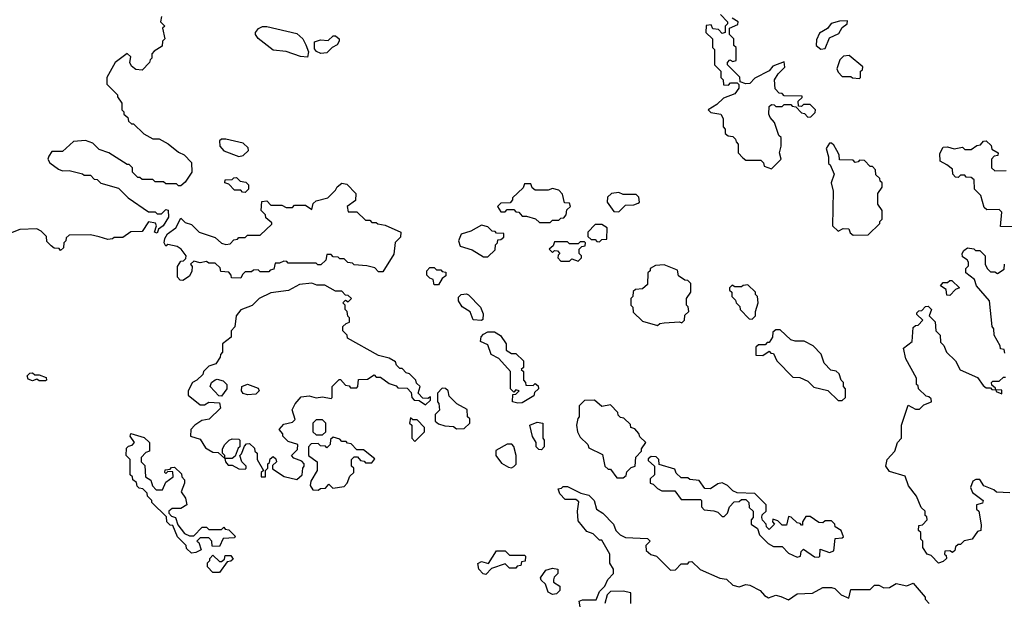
# Model space of a CAD drawing. Extents: x 2769579 to 2883812, y 684207 to 828660.
# Tile 287 of 505: x 2805715 to 2810299, y 811605 to 814315. Entities that reach past the tile are written whole.
import ezdxf

# ---------------------------------------------------------------- set-up
doc = ezdxf.new("R2010")
doc.units = 0

msp = doc.modelspace()

# ---------------------------------------------------------------- linework, layer by layer
at = {"layer": '0CON02XD'}
for points in [[(2808978.3, 814338.3), (2809010, 814305), (2809010, 814295), (2809000, 814285), (2809000, 814255), (2808985, 814250), (2808968.3, 814268.3), (2808941.7, 814271.7), (2808935, 814290), (2808911.7, 814288.3), (2808910, 814255), (2808940, 814225), (2808940, 814185), (2808950, 814175), (2808950, 814105), (2808980, 814075), (2808980, 814045), (2808990, 814035), (2808991.7, 814011.7), (2809015, 814010), (2809025, 814020), (2809055, 814020), (2809062.5, 814012.5), (2809063.8, 813995), (2809045, 813968.8), (2808991.4, 813948.6), (2808960.5, 813919.5), (2808920, 813895), (2808933, 813883), (2808980, 813875), (2808990, 813855), (2808990, 813815), (2809000, 813805), (2809000, 813785), (2809013, 813773), (2809035, 813770), (2809048.3, 813758.3), (2809050, 813745), (2809060, 813735), (2809060, 813695), (2809081.7, 813671.7), (2809095, 813660), (2809165, 813660), (2809178.3, 813648.3), (2809181.7, 813631.7), (2809215, 813620)], [(2806375, 814330), (2806370, 814305), (2806390, 814285), (2806380, 814275), (2806390, 814225), (2806380, 814215), (2806378.3, 814191.7), (2806341.7, 814168.3), (2806330, 814155), (2806330, 814135), (2806321.7, 814128.3), (2806320, 814115), (2806285, 814080), (2806255, 814082.5), (2806235, 814097.5), (2806227.5, 814115), (2806231.7, 814141.7), (2806215, 814157.5), (2806160, 814115), (2806120, 814045), (2806120, 814015), (2806170, 813965), (2806170, 813955), (2806190, 813925), (2806190, 813895), (2806200, 813885), (2806200, 813875), (2806218.3, 813858.3), (2806221.7, 813841.7), (2806235, 813830), (2806245, 813830), (2806293, 813783), (2806335, 813760), (2806365, 813760), (2806407, 813737), (2806455, 813697.5), (2806480, 813685), (2806515, 813650), (2806516.7, 813605), (2806485, 813557.5), (2806465, 813540), (2806455, 813540), (2806445, 813550), (2806395, 813550), (2806385, 813560), (2806345, 813560), (2806335, 813570), (2806285, 813570), (2806275, 813580), (2806265, 813580), (2806240, 813605), (2806240, 813625), (2806225, 813640), (2806215, 813640), (2806130, 813695), (2806085, 813710), (2806055, 813740), (2806021.7, 813751.7), (2805965, 813747.5), (2805915, 813700), (2805865, 813700), (2805850.7, 813679.3), (2805846.7, 813665), (2805855, 813647.5), (2805895, 813617.5), (2805915, 813610), (2805945, 813612.5), (2806007, 813597), (2806015, 813590), (2806045, 813590), (2806061.7, 813571.7), (2806075, 813570), (2806093, 813553), (2806175, 813530), (2806220, 813485), (2806315, 813420), (2806345, 813420), (2806355, 813410), (2806375, 813410), (2806395, 813430), (2806407, 813427), (2806407.5, 813395), (2806382.5, 813355), (2806361.7, 813338.3), (2806355, 813320), (2806342.5, 813325), (2806352.5, 813355), (2806346.7, 813366.7), (2806315, 813372.5), (2806285, 813327.5), (2806233, 813327), (2806195, 813300), (2806155, 813300), (2806147, 813293), (2806125, 813290), (2806085, 813302.5), (2806045, 813312.5), (2805945, 813310), (2805931.7, 813298.3), (2805930, 813285), (2805920, 813275), (2805918.3, 813251.7), (2805905, 813240), (2805898.3, 813248.3), (2805875, 813250), (2805861.7, 813261.7), (2805841.7, 813281.7), (2805840, 813305), (2805815, 813330), (2805795, 813340), (2805715, 813337.5), (2805665, 813317.5)], [(2809215, 813620), (2809260, 813665), (2809252.5, 813695), (2809260, 813725), (2809260, 813765), (2809250, 813775), (2809230, 813835), (2809208.3, 813858.3), (2809202.5, 813875), (2809205, 813910), (2809215, 813920), (2809228.3, 813918.3), (2809235, 813910), (2809265, 813910), (2809275, 813920), (2809305, 813920), (2809311.7, 813911.7), (2809328.3, 813908.3), (2809355, 813880), (2809368.3, 813878.3), (2809385, 813860), (2809398.3, 813861.7), (2809418.3, 813881.7), (2809420, 813895), (2809395, 813920), (2809365, 813920), (2809355, 813910), (2809341.7, 813911.7), (2809340, 813935), (2809358.3, 813951.7), (2809358.3, 813958.3), (2809275, 813960), (2809265, 813970), (2809251.7, 813971.7), (2809233, 813993), (2809230, 814035), (2809247, 814063), (2809277, 814093), (2809275, 814117.5), (2809221.2, 814098.8), (2809205, 814076.7), (2809137.7, 814042.3), (2809115, 814018), (2809095, 814015.8), (2809070, 814025), (2809067.5, 814047.5), (2809010, 814105), (2809010, 814115), (2809021.7, 814128.3), (2809035, 814120), (2809050, 814125), (2809050, 814185), (2809040, 814195), (2809040, 814225), (2809020, 814245), (2809020, 814275), (2809058.3, 814291.7), (2809060, 814305), (2809031.7, 814321.7)], [(2809445, 814177.5), (2809465, 814180), (2809485, 814230), (2809529.5, 814250.5), (2809545, 814277.5), (2809567.5, 814295), (2809569.3, 814309.3), (2809531.7, 814308.3), (2809493.8, 814296.2), (2809476.4, 814273.6), (2809438.3, 814251.7), (2809425, 814220), (2809422.5, 814195), (2809445, 814177.5)], [(2807055, 814140), (2807023, 814143), (2806956.4, 814166.4), (2806895, 814172.5), (2806825, 814227.5), (2806812.5, 814245), (2806812.5, 814255), (2806826.4, 814273.6), (2806845, 814282.5), (2806865, 814283.3), (2807005, 814250), (2807032.5, 814225), (2807047, 814197), (2807060, 814165), (2807055, 814140)], [(2807117, 814157), (2807097, 814167), (2807088.3, 814178.3), (2807088.3, 814211.7), (2807115, 814220), (2807151.7, 814218.3), (2807175, 814240), (2807185, 814240), (2807202.5, 814225), (2807202.5, 814215), (2807193, 814197), (2807170, 814185), (2807145, 814160), (2807117, 814157)], [(2809625, 814040), (2809630, 814045), (2809630, 814075), (2809638.3, 814081.7), (2809640, 814095), (2809577, 814147), (2809550, 814145), (2809533, 814127), (2809520, 814085), (2809525, 814070), (2809545, 814050), (2809585, 814050), (2809593, 814043), (2809625, 814040)], [(2806735, 813677.5), (2806755, 813682.5), (2806780, 813705), (2806778.3, 813718.3), (2806755, 813740), (2806675, 813757.5), (2806655, 813757.5), (2806645, 813750), (2806646.7, 813725), (2806665, 813703.3), (2806735, 813677.5)], [(2809595, 813310), (2809665, 813312.5), (2809720, 813365), (2809720, 813375), (2809730, 813385), (2809730, 813425), (2809710, 813455), (2809710, 813505), (2809730, 813535), (2809730, 813555), (2809721.7, 813561.7), (2809720, 813575), (2809701.7, 813591.7), (2809700, 813615), (2809685, 813630), (2809675, 813630), (2809648.3, 813658.3), (2809625, 813660), (2809618.3, 813651.7), (2809605, 813650), (2809595, 813660), (2809531.7, 813661.7), (2809530, 813685), (2809520, 813705), (2809505, 813730), (2809495, 813740), (2809485, 813740), (2809470, 813715), (2809480, 813675), (2809480, 813645), (2809488.3, 813638.3), (2809507.5, 813595), (2809492.5, 813555), (2809502.5, 813515), (2809500, 813355), (2809525, 813330), (2809548.3, 813341.7), (2809575, 813340), (2809581.7, 813321.7), (2809595, 813310)], [(2810395, 813350), (2810281.7, 813351.7), (2810288.3, 813418.3), (2810275, 813430), (2810218.3, 813428.3), (2810205, 813440), (2810190, 813495), (2810160, 813525), (2810158.3, 813568.3), (2810145, 813580), (2810121.7, 813581.7), (2810115, 813590), (2810095, 813590), (2810085, 813580), (2810071.7, 813581.7), (2810060, 813595), (2810058.3, 813618.3), (2810031.7, 813638.3), (2810000, 813655), (2809998.3, 813691.7), (2810015, 813720), (2810035, 813722.5), (2810065, 813712.5), (2810105, 813720), (2810115, 813710), (2810145, 813710), (2810171.7, 813728.3), (2810188.3, 813731.7), (2810201.7, 813748.3), (2810215, 813750), (2810238.3, 813728.3), (2810241.7, 813711.7), (2810270, 813695), (2810268.3, 813681.7), (2810251.7, 813678.3), (2810240, 813665), (2810240, 813625), (2810255, 813610), (2810308.3, 813611.7)], [(2806475, 813100), (2806461.7, 813101.7), (2806450, 813115), (2806450, 813165), (2806465, 813190), (2806478.3, 813191.7), (2806488.3, 813201.7), (2806490, 813215), (2806467.5, 813245), (2806448.3, 813258.3), (2806405, 813267.5), (2806395, 813260), (2806387.5, 813275), (2806390, 813295), (2806402.5, 813317.5), (2806442.5, 813345), (2806465, 813390), (2806485, 813370), (2806515, 813360), (2806550, 813325), (2806625, 813300), (2806655, 813273.3), (2806675, 813267.5), (2806695, 813270), (2806711.7, 813288.3), (2806728.3, 813291.7), (2806735, 813300), (2806765, 813300), (2806775, 813310), (2806835, 813310), (2806888.3, 813361.7), (2806888.3, 813368.3), (2806861.7, 813391.7), (2806860, 813405), (2806840, 813425), (2806841.7, 813468.3), (2806865, 813470), (2806885, 813450), (2806935, 813450), (2806955, 813440), (2806985, 813440), (2806995, 813450), (2807045, 813450), (2807075, 813430), (2807081.7, 813458.3), (2807095, 813470), (2807150, 813485), (2807185, 813520), (2807193.6, 813536.4), (2807215, 813552.5), (2807238.3, 813548.3), (2807280, 813505), (2807278.3, 813471.7), (2807240, 813445), (2807245, 813420), (2807285, 813420), (2807325, 813380), (2807345, 813380), (2807355, 813370), (2807375, 813370), (2807383, 813363), (2807417, 813357), (2807490, 813325), (2807488.3, 813301.7), (2807463.6, 813276.4), (2807457, 813223), (2807405, 813140), (2807385, 813140), (2807368.3, 813158.3), (2807331.7, 813168.3), (2807273, 813173), (2807265, 813180), (2807243, 813183), (2807225, 813200), (2807205, 813200), (2807198.3, 813208.3), (2807175, 813210), (2807165, 813220), (2807145, 813220), (2807140, 813195), (2807117, 813173), (2807103, 813173), (2807095, 813180), (2806965, 813180), (2806958.3, 813188.3), (2806945, 813190), (2806925, 813180), (2806905, 813180), (2806898.3, 813151.7), (2806881.7, 813148.3), (2806875, 813140), (2806835, 813140), (2806825, 813150), (2806803, 813147), (2806795, 813140), (2806765, 813140), (2806751.7, 813128.3), (2806745, 813110), (2806701.7, 813111.7), (2806700, 813125), (2806688.3, 813138.3), (2806651.7, 813141.7), (2806648.3, 813158.3), (2806625, 813180), (2806595, 813180), (2806585, 813187.5), (2806555, 813182.5), (2806525, 813190), (2806510, 813175), (2806517.5, 813165), (2806517, 813143), (2806505, 813120), (2806475, 813100)], [(2806765, 813510), (2806751.7, 813511.7), (2806745, 813520), (2806715, 813520), (2806688.3, 813548.3), (2806670, 813555), (2806671.7, 813568.3), (2806705, 813570), (2806711.7, 813578.3), (2806725, 813580), (2806741.7, 813561.7), (2806768.3, 813558.3), (2806780, 813545), (2806780, 813525), (2806765, 813510)], [(2808185, 813370), (2808195, 813380), (2808225, 813380), (2808235, 813390), (2808248.3, 813391.7), (2808260, 813405), (2808261.7, 813428.3), (2808280, 813445), (2808275, 813460), (2808251.7, 813461.7), (2808241.7, 813501.7), (2808225, 813520), (2808195, 813527.5), (2808175, 813520), (2808115, 813520), (2808101.7, 813531.7), (2808095, 813550), (2808065, 813550), (2808058.3, 813531.7), (2808010, 813485), (2808010, 813475), (2807998.3, 813461.7), (2807955, 813460), (2807940, 813445), (2807955, 813420), (2807975, 813420), (2807985, 813430), (2808015, 813430), (2808025, 813420), (2808038.3, 813418.3), (2808055, 813400), (2808075, 813400), (2808117, 813387), (2808135, 813370), (2808185, 813370)], [(2808505, 813420), (2808535, 813450), (2808575, 813452.5), (2808595, 813460), (2808600, 813465), (2808598.3, 813488.3), (2808585, 813500), (2808525, 813500), (2808505, 813510), (2808470, 813505), (2808451.7, 813488.3), (2808450, 813465), (2808481.7, 813421.7), (2808505, 813420)], [(2807895, 813210), (2807928.3, 813241.7), (2807930, 813265), (2807940, 813275), (2807941.7, 813288.3), (2807955, 813290), (2807968.3, 813301.7), (2807968.3, 813318.3), (2807935, 813320), (2807928.3, 813328.3), (2807915, 813330), (2807895, 813350), (2807865, 813357.5), (2807815, 813330), (2807770, 813315), (2807757.5, 813285), (2807765, 813260), (2807821.7, 813241.7), (2807875, 813210), (2807895, 813210)], [(2808415, 813280), (2808425, 813290), (2808448.3, 813291.7), (2808450, 813345), (2808425, 813360), (2808395, 813360), (2808360, 813325), (2808360, 813305), (2808375, 813290), (2808395, 813290), (2808401.7, 813281.7), (2808415, 813280)], [(2808315, 813190), (2808330, 813205), (2808330, 813215), (2808320, 813225), (2808320, 813245), (2808331.7, 813258.3), (2808348.3, 813261.7), (2808350, 813275), (2808345, 813280), (2808325, 813280), (2808315, 813270), (2808275, 813270), (2808265, 813280), (2808205, 813280), (2808198.3, 813261.7), (2808180, 813245), (2808195, 813230), (2808205, 813240), (2808218.3, 813238.3), (2808230, 813225), (2808221.7, 813218.3), (2808220, 813205), (2808235, 813190), (2808275, 813190), (2808285, 813200), (2808315, 813190)], [(2810301.7, 812761.7), (2810298.3, 812778.3), (2810281.7, 812781.7), (2810280, 812795), (2810252.5, 812845), (2810250, 812875), (2810242.5, 812885), (2810230, 813005), (2810170, 813075), (2810160, 813105), (2810120, 813135), (2810120, 813155), (2810131.7, 813168.3), (2810132.5, 813185), (2810126.4, 813196.4), (2810105, 813210), (2810102.5, 813225), (2810110.7, 813239.3), (2810128.3, 813251.7), (2810157, 813247), (2810165, 813240), (2810185, 813240), (2810210, 813215), (2810210, 813175), (2810220, 813155), (2810235, 813140), (2810255, 813140), (2810267.5, 813132.5), (2810298.3, 813151.7), (2810300, 813175)], [(2807665, 813080), (2807645, 813080), (2807640, 813105), (2807625, 813110), (2807610, 813125), (2807610, 813145), (2807625, 813160), (2807645, 813160), (2807655, 813150), (2807675, 813150), (2807681.7, 813141.7), (2807698.3, 813138.3), (2807698.3, 813121.7), (2807681.7, 813108.3), (2807665, 813080)], [(2808685, 812890), (2808695, 812900), (2808715, 812902.5), (2808787.5, 812907.5), (2808798.3, 812901.7), (2808810, 812915), (2808811.7, 812938.3), (2808830, 812955), (2808827, 812977), (2808820, 812985), (2808820, 813015), (2808840, 813045), (2808840, 813085), (2808825, 813100), (2808811.7, 813101.7), (2808781.7, 813121.7), (2808778.3, 813148.3), (2808715, 813172.5), (2808675, 813170), (2808650, 813155), (2808650, 813145), (2808640, 813135), (2808638.3, 813081.7), (2808615, 813060), (2808581.7, 813058.3), (2808571.7, 813048.3), (2808570, 813025), (2808560, 813015), (2808560, 812985), (2808570, 812975), (2808571.7, 812951.7), (2808615, 812910), (2808685, 812890)], [(2810045, 813030), (2810031.7, 813031.7), (2810028.3, 813058.3), (2810002.5, 813075), (2810015, 813090), (2810035, 813090), (2810045, 813100), (2810055, 813100), (2810090, 813065), (2810071.7, 813058.3), (2810045, 813030)], [(2807005, 812172.5), (2807030, 812195), (2807032.5, 812225), (2807040, 812235), (2807040, 812245), (2807028.3, 812258.3), (2806991.7, 812271.7), (2806980, 812285), (2807008.3, 812311.7), (2807010, 812335), (2806965, 812350), (2806940, 812375), (2806940, 812385), (2806922.5, 812405), (2806945, 812430), (2806985, 812440), (2806998.3, 812451.7), (2806983, 812497), (2806997.5, 812525), (2807025, 812557.5), (2807063, 812563), (2807095, 812552.5), (2807125, 812557.5), (2807165, 812550), (2807170, 812555), (2807170, 812605), (2807201.7, 812638.3), (2807208.3, 812638.3), (2807231.7, 812611.7), (2807248.3, 812608.3), (2807255, 812600), (2807285, 812600), (2807290, 812605), (2807291.7, 812638.3), (2807335, 812640), (2807365, 812660), (2807375, 812650), (2807395, 812650), (2807435, 812620), (2807468.3, 812608.3), (2807475, 812600), (2807518.3, 812598.3), (2807538.3, 812578.3), (2807540, 812555), (2807551.7, 812541.7), (2807575, 812540), (2807605, 812520), (2807628.3, 812541.7), (2807628.3, 812558.3), (2807615, 812550), (2807591.7, 812551.7), (2807570, 812575), (2807580, 812605), (2807561.7, 812621.7), (2807560, 812635), (2807530, 812665), (2807515, 812670), (2807495, 812690), (2807485, 812690), (2807470, 812705), (2807465, 812720), (2807435, 812737.5), (2807385, 812750), (2807241.7, 812831.7), (2807240, 812845), (2807220, 812865), (2807220, 812885), (2807235, 812900), (2807250, 812905), (2807250, 812925), (2807243, 812933), (2807240, 812955), (2807230, 812965), (2807230, 812985), (2807220, 812995), (2807231.7, 813008.3), (2807245, 813000), (2807260, 813015), (2807245, 813030), (2807231.7, 813031.7), (2807215, 813050), (2807185, 813050), (2807135, 813077.5), (2807098.3, 813078.3), (2807075, 813087.5), (2807018.3, 813081.7), (2806967, 813053), (2806885, 813042.5), (2806830, 813015), (2806797, 812983), (2806745, 812962.5), (2806722.5, 812935), (2806717, 812883), (2806700, 812865), (2806700, 812835), (2806660, 812805), (2806660, 812765), (2806650, 812755), (2806648.3, 812741.7), (2806628.3, 812711.7), (2806595, 812700), (2806570, 812675), (2806568.3, 812661.7), (2806540, 812635), (2806520, 812625), (2806500, 812585), (2806500, 812565), (2806555, 812520), (2806575, 812520), (2806595, 812532.5), (2806645, 812530), (2806650, 812505), (2806597, 812453), (2806563, 812447), (2806530, 812425), (2806512.5, 812405), (2806510, 812375), (2806555, 812360), (2806580.7, 812320.7), (2806595, 812310), (2806615, 812300), (2806638.3, 812298.3), (2806670, 812270), (2806672.5, 812255), (2806685, 812240), (2806705, 812240), (2806735, 812222.5), (2806765, 812220), (2806770, 812225), (2806770, 812235), (2806750, 812255), (2806740, 812285), (2806748.3, 812291.7), (2806761.7, 812328.3), (2806771.7, 812338.3), (2806785, 812340), (2806808.3, 812318.3), (2806810, 812305), (2806820, 812295), (2806820, 812265), (2806850, 812215), (2806840, 812205), (2806840, 812185), (2806860, 812185), (2806860, 812215), (2806870, 812225), (2806870, 812245), (2806878.3, 812251.7), (2806881.7, 812268.3), (2806895, 812280), (2806908.3, 812268.3), (2806910, 812255), (2806891.7, 812238.3), (2806891.7, 812221.7), (2806946.4, 812186.4), (2807005, 812172.5)], [(2809125, 812920), (2809140, 812935), (2809140, 812955), (2809152.5, 812995), (2809150, 813025), (2809140, 813035), (2809140, 813045), (2809105, 813080), (2809083, 813077), (2809075, 813070), (2809045, 813070), (2809031.7, 813078.3), (2809020, 813065), (2809020, 813055), (2809030, 813045), (2809030, 813025), (2809048.3, 813008.3), (2809050, 812995), (2809068.3, 812978.3), (2809070, 812965), (2809111.7, 812921.7), (2809125, 812920)], [(2807865, 812912.5), (2807827, 812917), (2807813, 812953), (2807775, 812977.5), (2807757.5, 813005), (2807758.3, 813021.7), (2807770, 813035), (2807795, 813037.5), (2807805, 813032.5), (2807860, 812975), (2807872.5, 812945), (2807871.7, 812918.3), (2807865, 812912.5)], [(2810325, 812110), (2810263, 812113), (2810250, 812125), (2810203.6, 812143.6), (2810185, 812172.5), (2810167, 812173), (2810152.5, 812165), (2810142.5, 812135), (2810151.7, 812111.7), (2810200, 812075), (2810198.3, 812061.7), (2810170, 812055), (2810170, 812035), (2810180, 812025), (2810191.7, 811961.7), (2810190, 811935), (2810175, 811930), (2810150, 811895), (2810113, 811887), (2810095, 811870), (2810085, 811870), (2810071.7, 811858.3), (2810068.3, 811841.7), (2810058.3, 811831.7), (2810045, 811840), (2810021.7, 811838.3), (2810020, 811825), (2810028.3, 811818.3), (2810030, 811805), (2810015, 811790), (2809993, 811783), (2809958.3, 811818.3), (2809940, 811825), (2809920, 811855), (2809920, 811885), (2809910, 811895), (2809910, 811925), (2809900, 811935), (2809901.7, 811958.3), (2809918.3, 811961.7), (2809940, 811985), (2809938.3, 811998.3), (2809930, 812005), (2809930, 812025), (2809911.7, 812041.7), (2809890, 812095), (2809853, 812143), (2809838.3, 812188.3), (2809765, 812210), (2809747.5, 812235), (2809753.9, 812266.1), (2809790, 812305), (2809802.5, 812345), (2809820, 812365), (2809820, 812425), (2809851.7, 812518.3), (2809885, 812500), (2809905, 812500), (2809925, 812520), (2809960, 812535), (2809958.3, 812548.3), (2809948.3, 812558.3), (2809935, 812560), (2809900, 812595), (2809898.3, 812608.3), (2809890, 812615), (2809890, 812645), (2809840, 812735), (2809830, 812785), (2809870, 812815), (2809875, 812880), (2809885, 812890), (2809898.3, 812891.7), (2809920, 812915), (2809891.7, 812941.7), (2809891.7, 812948.3), (2809901.7, 812958.3), (2809915, 812960), (2809931.7, 812978.3), (2809945, 812980), (2809960, 812965), (2809950, 812935), (2809977, 812907), (2809980, 812865), (2810000, 812845), (2810001.7, 812811.7), (2810017, 812797), (2810030, 812765), (2810072.5, 812725), (2810093.6, 812683.6), (2810175, 812647.5), (2810200.7, 812610.7), (2810215, 812600), (2810235, 812600), (2810241.7, 812591.7), (2810260, 812590), (2810261.7, 812581.7), (2810288.3, 812571.7), (2810288.3, 812588.3), (2810260, 812590), (2810258.3, 812598.3), (2810241.7, 812611.7), (2810240, 812625), (2810245, 812630), (2810275, 812630), (2810295, 812650), (2810305, 812650)], [(2809545, 812540), (2809560, 812555), (2809560, 812595), (2809550, 812605), (2809550, 812625), (2809540, 812635), (2809530, 812665), (2809517, 812677), (2809491.7, 812681.7), (2809460, 812715), (2809447, 812757), (2809410, 812795), (2809367, 812817), (2809325, 812816.7), (2809305, 812822.5), (2809255, 812870), (2809235, 812870), (2809221.7, 812858.3), (2809220, 812835), (2809205, 812810), (2809195, 812810), (2809185, 812800), (2809155, 812800), (2809141.7, 812788.3), (2809141.7, 812751.7), (2809175, 812750), (2809205, 812770), (2809211.7, 812761.7), (2809225, 812760), (2809240, 812725), (2809315, 812650), (2809347, 812647), (2809385, 812630), (2809413, 812603), (2809477, 812587), (2809525, 812540), (2809545, 812540)], [(2808035, 812527.5), (2808010, 812535), (2808011.7, 812568.3), (2808025, 812570), (2808040, 812585), (2808025, 812590), (2808015, 812580), (2808000, 812595), (2808000, 812675), (2807946.4, 812736.4), (2807910, 812755), (2807895, 812800), (2807860, 812815), (2807863, 812837), (2807875, 812850), (2807895, 812860), (2807925, 812860), (2807953, 812843), (2807980, 812805), (2807980, 812775), (2808005, 812760), (2808025, 812760), (2808060, 812725), (2808060, 812695), (2808050, 812685), (2808060, 812675), (2808060, 812635), (2808070, 812625), (2808071.7, 812611.7), (2808105, 812610), (2808115, 812620), (2808128.3, 812608.3), (2808130, 812595), (2808111.7, 812578.3), (2808108.3, 812561.7), (2808055, 812530), (2808035, 812527.5)], [(2805835, 812632.5), (2805805, 812632.5), (2805795, 812640), (2805775, 812632.5), (2805755, 812640), (2805750, 812655), (2805761.7, 812668.3), (2805775, 812670), (2805785, 812660), (2805805, 812660), (2805838.3, 812648.3), (2805840, 812635), (2805835, 812632.5)], [(2806655, 812560), (2806641.7, 812561.7), (2806602.5, 812605), (2806607.5, 812625), (2806625, 812637.5), (2806635, 812640), (2806661.7, 812631.7), (2806680, 812615), (2806680, 812595), (2806655, 812560)], [(2806775, 812566.7), (2806755, 812572.5), (2806747.5, 812585), (2806750, 812605), (2806775, 812616.2), (2806825, 812597.5), (2806830, 812585), (2806815, 812570), (2806775, 812566.7)], [(2807748.3, 812408.3), (2807785, 812410), (2807810, 812435), (2807810, 812455), (2807800, 812465), (2807798.3, 812498.3), (2807750, 812525), (2807715, 812560), (2807710, 812585), (2807697, 812597), (2807681.7, 812598.3), (2807660, 812575), (2807660, 812535), (2807667, 812527), (2807670, 812495), (2807650, 812475), (2807650, 812445), (2807665, 812432.5), (2807695, 812422.5), (2807735, 812420), (2807748.3, 812408.3)], [(2808525, 812180), (2808538.3, 812191.7), (2808541.7, 812208.3), (2808561.7, 812228.3), (2808580, 812235), (2808583, 812277), (2808610, 812305), (2808610, 812315), (2808630, 812345), (2808601.7, 812371.7), (2808597, 812387), (2808578.3, 812408.3), (2808560, 812415), (2808558.3, 812428.3), (2808528.3, 812458.3), (2808511.7, 812461.7), (2808501.7, 812471.7), (2808500, 812485), (2808465, 812520), (2808425, 812512.5), (2808391.7, 812541.7), (2808345, 812540), (2808320, 812515), (2808320, 812465), (2808313, 812457), (2808307.5, 812425), (2808312.5, 812395), (2808325, 812370), (2808360, 812335), (2808365, 812320), (2808428.3, 812288.3), (2808440, 812235), (2808455, 812220), (2808465, 812220), (2808495, 812180), (2808525, 812180)], [(2807555, 812350), (2807600, 812395), (2807600, 812415), (2807565, 812450), (2807545, 812450), (2807535, 812460), (2807530, 812435), (2807540, 812425), (2807540, 812365), (2807555, 812350)], [(2807125, 812380), (2807140, 812395), (2807140, 812435), (2807125, 812450), (2807095, 812450), (2807080, 812435), (2807080, 812395), (2807095, 812380), (2807125, 812380)], [(2808145, 812310), (2808131.7, 812311.7), (2808120, 812325), (2808120, 812345), (2808103, 812373), (2808090, 812425), (2808125, 812440), (2808150, 812435), (2808150, 812365), (2808157.5, 812355), (2808157.5, 812325), (2808145, 812310)], [(2806515, 811830), (2806491.7, 811851.7), (2806490, 811865), (2806450, 811905), (2806428.3, 811958.3), (2806415, 811960), (2806400, 811975), (2806398.3, 811998.3), (2806330, 812065), (2806330, 812075), (2806310, 812095), (2806308.3, 812108.3), (2806288.3, 812128.3), (2806271.7, 812131.7), (2806261.7, 812141.7), (2806258.3, 812158.3), (2806241.7, 812171.7), (2806240, 812185), (2806230, 812195), (2806230, 812265), (2806210, 812285), (2806211.7, 812318.3), (2806221.7, 812328.3), (2806238.3, 812331.7), (2806250, 812345), (2806230, 812375), (2806232.5, 812387.5), (2806295, 812367.5), (2806320, 812345), (2806320, 812305), (2806301.7, 812298.3), (2806280, 812275), (2806280, 812255), (2806297, 812237), (2806300, 812185), (2806325, 812170), (2806333, 812143), (2806350, 812125), (2806380, 812125), (2806395, 812160), (2806430, 812185), (2806428.3, 812208.3), (2806405, 812210), (2806395, 812200), (2806390, 812205), (2806391.7, 812218.3), (2806415, 812220), (2806421.7, 812228.3), (2806435, 812230), (2806468.3, 812198.3), (2806470, 812185), (2806481.7, 812171.7), (2806482.5, 812155), (2806467.5, 812115), (2806486.7, 812085), (2806492.5, 812055), (2806465, 812037.5), (2806425, 812037.5), (2806410, 812025), (2806410, 812015), (2806421.7, 812001.7), (2806440, 811995), (2806451.7, 811961.7), (2806481.7, 811921.7), (2806505, 811910), (2806525, 811910), (2806565, 811950), (2806585, 811950), (2806595, 811940), (2806655, 811940), (2806665, 811950), (2806671.7, 811941.7), (2806688.3, 811938.3), (2806718.3, 811908.3), (2806715, 811900), (2806661.7, 811898.3), (2806645, 811860), (2806611.7, 811861.7), (2806610, 811885), (2806595, 811900), (2806555, 811900), (2806540, 811885), (2806548.3, 811878.3), (2806560, 811845), (2806535, 811832.5), (2806515, 811830)], [(2806705, 812270), (2806670, 812270), (2806670, 812285), (2806660, 812295), (2806660, 812315), (2806670, 812335), (2806690, 812355), (2806705, 812362.5), (2806735, 812360), (2806740, 812355), (2806740, 812325), (2806731.7, 812318.3), (2806718.3, 812281.7), (2806705, 812270)], [(2807105, 812122.5), (2807115, 812130), (2807138.3, 812131.7), (2807155, 812150), (2807172.5, 812132.5), (2807225, 812140), (2807240, 812155), (2807251.7, 812188.3), (2807270, 812205), (2807270, 812225), (2807260, 812235), (2807260, 812265), (2807271.7, 812278.3), (2807288.3, 812278.3), (2807301.7, 812261.7), (2807318.3, 812258.3), (2807325, 812250), (2807355, 812250), (2807368.3, 812268.3), (2807315, 812310), (2807285, 812310), (2807258.3, 812338.3), (2807241.7, 812341.7), (2807235, 812350), (2807215, 812350), (2807205, 812360), (2807175, 812370), (2807161.7, 812358.3), (2807160, 812335), (2807145, 812320), (2807138.3, 812328.3), (2807115, 812330), (2807105, 812340), (2807071.7, 812338.3), (2807060, 812325), (2807060, 812285), (2807100, 812255), (2807100, 812215), (2807070, 812165), (2807067.5, 812145), (2807080, 812125), (2807105, 812122.5)], [(2808005, 812227.5), (2808015, 812232.5), (2808026.4, 812243.6), (2808026.7, 812285), (2808016.2, 812326.2), (2808006.4, 812336.4), (2807985, 812337.5), (2807931.7, 812308.3), (2807932.5, 812285), (2807958.3, 812248.3), (2807990.7, 812230.7), (2808005, 812227.5)], [(2809435, 811810), (2809440, 811815), (2809441.7, 811848.3), (2809485, 811832.5), (2809505, 811840), (2809511.7, 811898.3), (2809545, 811900), (2809550, 811905), (2809540, 811935), (2809511.7, 811951.7), (2809510, 811965), (2809495, 811980), (2809465, 811980), (2809455, 811970), (2809435, 811972.5), (2809395, 812000), (2809375, 812000), (2809360, 811975), (2809360, 811960), (2809355, 811960), (2809348.3, 811968.3), (2809335, 811970), (2809307, 811997), (2809295, 812000), (2809285, 811960), (2809265, 811960), (2809245, 811980), (2809221.7, 811988.3), (2809220, 811975), (2809230, 811965), (2809205, 811940), (2809191.7, 811951.7), (2809190, 811965), (2809173, 811983), (2809170, 811995), (2809171.7, 812008.3), (2809190, 812025), (2809190, 812055), (2809137, 812107), (2809055, 812110), (2809035, 812120), (2809010, 812145), (2808985, 812156.7), (2808965, 812152.5), (2808931.7, 812128.3), (2808905, 812130), (2808878.3, 812168.3), (2808835, 812172.5), (2808825, 812180), (2808795, 812180), (2808771.7, 812201.7), (2808765, 812220), (2808691.7, 812241.7), (2808690, 812265), (2808678.3, 812278.3), (2808655, 812280), (2808641.7, 812268.3), (2808641.7, 812261.7), (2808670, 812235), (2808670, 812195), (2808650, 812175), (2808650, 812155), (2808665, 812150), (2808685, 812130), (2808705, 812120), (2808765, 812120), (2808795, 812080), (2808885, 812080), (2808890, 812075), (2808890, 812045), (2808901.7, 812031.7), (2808947, 812027), (2808965, 812020), (2808985, 812000), (2808995, 812000), (2809010, 812015), (2809020, 812045), (2809041.7, 812068.3), (2809065, 812070), (2809075, 812080), (2809095, 812080), (2809110, 812065), (2809111.7, 812041.7), (2809130, 812025), (2809130, 811995), (2809120, 811985), (2809120, 811965), (2809150, 811945), (2809160, 811915), (2809200, 811875), (2809225, 811860), (2809265, 811860), (2809295, 811830), (2809335, 811810), (2809350, 811815), (2809353, 811837), (2809365, 811847.5), (2809415, 811812.5), (2809435, 811810)], [(2808325, 811580), (2808320, 811605), (2808335, 811612.5), (2808398.3, 811611.7), (2808415, 811650), (2808440, 811675), (2808453, 811707), (2808480, 811735), (2808480, 811755), (2808463, 811783), (2808462.5, 811825), (2808425, 811890), (2808415, 811890), (2808385, 811920), (2808355, 811930), (2808315, 811980), (2808312.5, 812025), (2808318.3, 812068.3), (2808305, 812080), (2808255, 812080), (2808230, 812105), (2808221.7, 812128.3), (2808238.3, 812131.7), (2808245, 812140), (2808265, 812140), (2808328.3, 812108.3), (2808365, 812100), (2808390, 812075), (2808400, 812035), (2808430, 812015), (2808480, 811965), (2808490, 811935), (2808510, 811915), (2808535, 811902.5), (2808638.3, 811898.3), (2808650, 811885), (2808630, 811865), (2808631.7, 811841.7), (2808653, 811823), (2808680, 811815), (2808745, 811750), (2808768.3, 811751.7), (2808795, 811780), (2808825, 811780), (2808831.7, 811788.3), (2808845, 811790), (2808883, 811753), (2808975, 811712.5), (2809005, 811707.5), (2809035, 811680), (2809065, 811672.5), (2809095, 811683.3), (2809115, 811680), (2809162.5, 811655), (2809182.3, 811632.3), (2809201.7, 811621.7), (2809235, 811633.3), (2809258, 811628), (2809295, 811612.5), (2809335, 811640), (2809406.4, 811643.6), (2809455, 811670), (2809495, 811670), (2809510, 811665), (2809540, 811635), (2809575, 811620), (2809585, 811660), (2809675, 811660), (2809695, 811680), (2809715, 811680), (2809738.3, 811668.3), (2809765, 811670), (2809795, 811687.5), (2809845, 811677.5), (2809875, 811690), (2809930, 811625), (2809930, 811615), (2809950, 811595)], [(2806645, 811740), (2806615, 811740), (2806590, 811765), (2806590, 811785), (2806600, 811795), (2806600, 811805), (2806615, 811820), (2806645, 811790), (2806655, 811790), (2806668.3, 811801.7), (2806671.7, 811818.3), (2806698.3, 811818.3), (2806708.3, 811801.7), (2806698.3, 811791.7), (2806681.7, 811788.3), (2806645, 811740)], [(2807885, 811730), (2807873.6, 811733.6), (2807852.5, 811755), (2807848.3, 811781.7), (2807865, 811790), (2807898.3, 811781.7), (2807935, 811840), (2807975, 811840), (2807995, 811820), (2808065, 811820), (2808070, 811815), (2808068.3, 811791.7), (2808051.7, 811788.3), (2808048.3, 811771.7), (2808031.7, 811768.3), (2808025, 811760), (2807995, 811760), (2807975, 811780), (2807911.7, 811758.3), (2807885, 811730)], [(2808195, 811637.5), (2808175, 811647.5), (2808162.5, 811685), (2808143.6, 811703.6), (2808140, 811715), (2808165, 811750), (2808195, 811760), (2808220, 811755), (2808220, 811735), (2808203, 811717), (2808200, 811705), (2808200, 811695), (2808230, 811675), (2808230, 811655), (2808215, 811640), (2808195, 811637.5)], [(2808560, 811595), (2808560, 811645), (2808525, 811652.5), (2808465, 811650), (2808450, 811635), (2808440, 811595)]]:
    msp.add_lwpolyline(points, dxfattribs=at)

doc.saveas('drawing.dxf')
